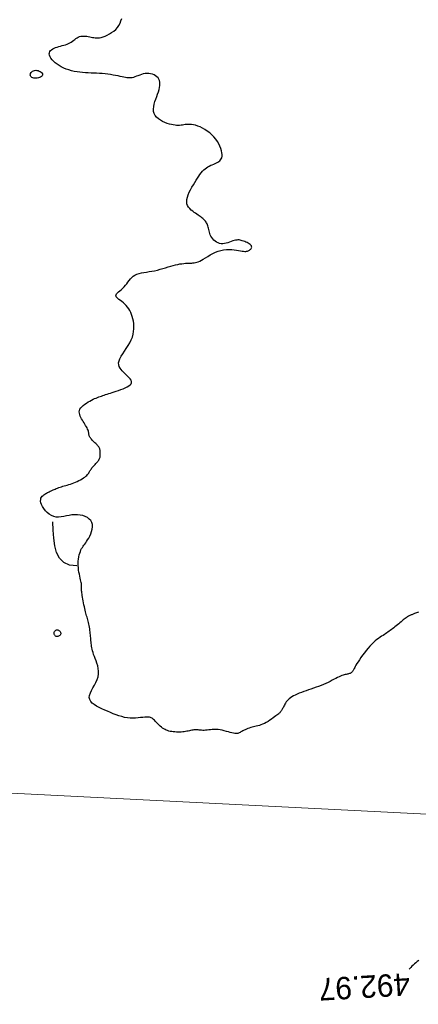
# Model space of a CAD drawing. Header units: millimetres. Extents: x 32690613 to 32693367, y 5343692 to 5344708.
# Tile 525 of 656: x 32692387 to 32692405, y 5344471 to 5344515. Entities that reach past the tile are written whole.
import ezdxf
from ezdxf.enums import TextEntityAlignment as Align

# ---------------------------------------------------------------- set-up
doc = ezdxf.new("R2010")
doc.units = ezdxf.units.MM
doc.header["$LTSCALE"] = 20
doc.layers.get('0').update_dxf_attribs({"lineweight": 18})
doc.layers.get('Defpoints').update_dxf_attribs({"color": 11, "lineweight": 18})
doc.layers.add('02-DGM_HL_492.50', color=92, linetype='Continuous')
doc.layers.add('02-DGM_HL_493.00', color=102, linetype='Continuous')

# ---------------------------------------------------------------- blocks, each defined once
blk = doc.blocks.new('A$C78070446')
blk.add_line((4469505.561, 5343027.116), (4470255.144, 5342959.865))

msp = doc.modelspace()

# ---------------------------------------------------------------- linework, layer by layer
at = {"layer": '02-DGM_HL_492.50', "elevation": 492.5, "flags": 128}
for points in [[(32692405.183, 5344488.866), (32692405.136, 5344488.848), (32692405.091, 5344488.831), (32692405.049, 5344488.815), (32692405.011, 5344488.8), (32692404.975, 5344488.787), (32692404.942, 5344488.775), (32692404.911, 5344488.763), (32692404.881, 5344488.752), (32692404.852, 5344488.741), (32692404.824, 5344488.728), (32692404.794, 5344488.714), (32692404.764, 5344488.699), (32692404.733, 5344488.681), (32692404.7, 5344488.66), (32692404.665, 5344488.637), (32692404.628, 5344488.611), (32692404.589, 5344488.582), (32692404.547, 5344488.551), (32692404.503, 5344488.516), (32692404.456, 5344488.478), (32692404.406, 5344488.437), (32692404.354, 5344488.394), (32692404.3, 5344488.349), (32692404.245, 5344488.303), (32692404.189, 5344488.256), (32692404.133, 5344488.21), (32692404.078, 5344488.166), (32692404.024, 5344488.124), (32692403.972, 5344488.084), (32692403.92, 5344488.046), (32692403.87, 5344488.01), (32692403.819, 5344487.974), (32692403.767, 5344487.939), (32692403.713, 5344487.903), (32692403.657, 5344487.866), (32692403.598, 5344487.828), (32692403.535, 5344487.786), (32692403.468, 5344487.741), (32692403.399, 5344487.692), (32692403.326, 5344487.638), (32692403.251, 5344487.578), (32692403.173, 5344487.51), (32692403.093, 5344487.435), (32692403.012, 5344487.35), (32692402.929, 5344487.256), (32692402.845, 5344487.156), (32692402.764, 5344487.051), (32692402.685, 5344486.945), (32692402.611, 5344486.84), (32692402.542, 5344486.74), (32692402.481, 5344486.647), (32692402.429, 5344486.564), (32692402.387, 5344486.494), (32692402.354, 5344486.434), (32692402.328, 5344486.385), (32692402.308, 5344486.344), (32692402.291, 5344486.31), (32692402.277, 5344486.282), (32692402.264, 5344486.257), (32692402.25, 5344486.235), (32692402.234, 5344486.214), (32692402.216, 5344486.194), (32692402.195, 5344486.175), (32692402.172, 5344486.158), (32692402.147, 5344486.142), (32692402.12, 5344486.128), (32692402.09, 5344486.116), (32692402.058, 5344486.105), (32692402.024, 5344486.096), (32692401.987, 5344486.088), (32692401.948, 5344486.081), (32692401.905, 5344486.072), (32692401.859, 5344486.061), (32692401.809, 5344486.047), (32692401.754, 5344486.028), (32692401.695, 5344486.005), (32692401.631, 5344485.976), (32692401.562, 5344485.941), (32692401.488, 5344485.903), (32692401.409, 5344485.861), (32692401.325, 5344485.816), (32692401.235, 5344485.77), (32692401.141, 5344485.724), (32692401.041, 5344485.678), (32692400.936, 5344485.633), (32692400.827, 5344485.589), (32692400.715, 5344485.546), (32692400.601, 5344485.504), (32692400.486, 5344485.464), (32692400.372, 5344485.424), (32692400.26, 5344485.385), (32692400.15, 5344485.347), (32692400.044, 5344485.31), (32692399.943, 5344485.272), (32692399.846, 5344485.235), (32692399.755, 5344485.198), (32692399.669, 5344485.159), (32692399.59, 5344485.12), (32692399.518, 5344485.079), (32692399.453, 5344485.036), (32692399.396, 5344484.991), (32692399.347, 5344484.944), (32692399.303, 5344484.896), (32692399.266, 5344484.848), (32692399.233, 5344484.801), (32692399.204, 5344484.754), (32692399.18, 5344484.71), (32692399.157, 5344484.667), (32692399.137, 5344484.628), (32692399.119, 5344484.592), (32692399.102, 5344484.558), (32692399.086, 5344484.527), (32692399.071, 5344484.499), (32692399.057, 5344484.473), (32692399.042, 5344484.448), (32692399.028, 5344484.426), (32692399.013, 5344484.405), (32692398.996, 5344484.385), (32692398.976, 5344484.365), (32692398.953, 5344484.343), (32692398.925, 5344484.319), (32692398.89, 5344484.292), (32692398.849, 5344484.26), (32692398.8, 5344484.223), (32692398.741, 5344484.179), (32692398.675, 5344484.131), (32692398.603, 5344484.081), (32692398.526, 5344484.029), (32692398.447, 5344483.978), (32692398.366, 5344483.929), (32692398.286, 5344483.885), (32692398.207, 5344483.847), (32692398.132, 5344483.817), (32692398.06, 5344483.793), (32692397.991, 5344483.774), (32692397.924, 5344483.758), (32692397.859, 5344483.745), (32692397.795, 5344483.732), (32692397.733, 5344483.718), (32692397.671, 5344483.701), (32692397.609, 5344483.681), (32692397.548, 5344483.659), (32692397.489, 5344483.633), (32692397.431, 5344483.607), (32692397.376, 5344483.58), (32692397.325, 5344483.553), (32692397.277, 5344483.527), (32692397.234, 5344483.504), (32692397.195, 5344483.483), (32692397.16, 5344483.465), (32692397.125, 5344483.451), (32692397.09, 5344483.441), (32692397.052, 5344483.435), (32692397.01, 5344483.434), (32692396.96, 5344483.439), (32692396.902, 5344483.449), (32692396.834, 5344483.465), (32692396.757, 5344483.485), (32692396.673, 5344483.508), (32692396.584, 5344483.533), (32692396.491, 5344483.557), (32692396.396, 5344483.579), (32692396.301, 5344483.597), (32692396.208, 5344483.609), (32692396.118, 5344483.616), (32692396.032, 5344483.616), (32692395.949, 5344483.612), (32692395.87, 5344483.606), (32692395.795, 5344483.598), (32692395.723, 5344483.589), (32692395.655, 5344483.583), (32692395.591, 5344483.578), (32692395.53, 5344483.578), (32692395.473, 5344483.58), (32692395.418, 5344483.585), (32692395.366, 5344483.59), (32692395.316, 5344483.596), (32692395.267, 5344483.601), (32692395.22, 5344483.604), (32692395.173, 5344483.604), (32692395.126, 5344483.6), (32692395.079, 5344483.593), (32692395.031, 5344483.584), (32692394.981, 5344483.573), (32692394.93, 5344483.561), (32692394.876, 5344483.548), (32692394.819, 5344483.536), (32692394.759, 5344483.525), (32692394.695, 5344483.516), (32692394.628, 5344483.508), (32692394.558, 5344483.503), (32692394.487, 5344483.5), (32692394.415, 5344483.499), (32692394.344, 5344483.5), (32692394.273, 5344483.504), (32692394.204, 5344483.511), (32692394.137, 5344483.52), (32692394.073, 5344483.533), (32692394.011, 5344483.548), (32692393.951, 5344483.567), (32692393.893, 5344483.59), (32692393.836, 5344483.616), (32692393.781, 5344483.647), (32692393.727, 5344483.682), (32692393.674, 5344483.721), (32692393.622, 5344483.763), (32692393.572, 5344483.808), (32692393.524, 5344483.854), (32692393.478, 5344483.9), (32692393.435, 5344483.945), (32692393.394, 5344483.987), (32692393.357, 5344484.027), (32692393.323, 5344484.062), (32692393.29, 5344484.093), (32692393.257, 5344484.119), (32692393.221, 5344484.14), (32692393.18, 5344484.156), (32692393.133, 5344484.167), (32692393.077, 5344484.172), (32692393.01, 5344484.172), (32692392.931, 5344484.167), (32692392.841, 5344484.158), (32692392.741, 5344484.147), (32692392.633, 5344484.137), (32692392.518, 5344484.129), (32692392.398, 5344484.125), (32692392.275, 5344484.128), (32692392.15, 5344484.139), (32692392.024, 5344484.16), (32692391.897, 5344484.19), (32692391.771, 5344484.228), (32692391.644, 5344484.272), (32692391.517, 5344484.322), (32692391.39, 5344484.375), (32692391.262, 5344484.431), (32692391.135, 5344484.488), (32692391.008, 5344484.546), (32692390.886, 5344484.605), (32692390.771, 5344484.666), (32692390.667, 5344484.731), (32692390.579, 5344484.8), (32692390.51, 5344484.874), (32692390.465, 5344484.956), (32692390.446, 5344485.045), (32692390.457, 5344485.143), (32692390.492, 5344485.249), (32692390.544, 5344485.361), (32692390.608, 5344485.479), (32692390.676, 5344485.601), (32692390.741, 5344485.725), (32692390.798, 5344485.851), (32692390.839, 5344485.978), (32692390.859, 5344486.104), (32692390.86, 5344486.228), (32692390.847, 5344486.349), (32692390.821, 5344486.467), (32692390.787, 5344486.581), (32692390.749, 5344486.69), (32692390.709, 5344486.793), (32692390.672, 5344486.889), (32692390.64, 5344486.978), (32692390.613, 5344487.06), (32692390.591, 5344487.136), (32692390.573, 5344487.208), (32692390.559, 5344487.276), (32692390.547, 5344487.341), (32692390.538, 5344487.405), (32692390.53, 5344487.467), (32692390.524, 5344487.529), (32692390.518, 5344487.592), (32692390.513, 5344487.655), (32692390.508, 5344487.718), (32692390.503, 5344487.783), (32692390.497, 5344487.848), (32692390.49, 5344487.914), (32692390.482, 5344487.982), (32692390.472, 5344488.051), (32692390.461, 5344488.121), (32692390.448, 5344488.192), (32692390.435, 5344488.262), (32692390.421, 5344488.331), (32692390.406, 5344488.399), (32692390.39, 5344488.465), (32692390.374, 5344488.528), (32692390.359, 5344488.589), (32692390.343, 5344488.648), (32692390.326, 5344488.706), (32692390.31, 5344488.764), (32692390.293, 5344488.825), (32692390.277, 5344488.888), (32692390.26, 5344488.956), (32692390.242, 5344489.029), (32692390.224, 5344489.109), (32692390.207, 5344489.193), (32692390.189, 5344489.279), (32692390.173, 5344489.366), (32692390.157, 5344489.452), (32692390.142, 5344489.533), (32692390.129, 5344489.608), (32692390.118, 5344489.675), (32692390.11, 5344489.732), (32692390.103, 5344489.78), (32692390.098, 5344489.821), (32692390.095, 5344489.855), (32692390.093, 5344489.885), (32692390.092, 5344489.911), (32692390.092, 5344489.935), (32692390.093, 5344489.957), (32692390.094, 5344489.981), (32692390.096, 5344490.006), (32692390.096, 5344490.034), (32692390.096, 5344490.065), (32692390.094, 5344490.102), (32692390.089, 5344490.144), (32692390.081, 5344490.194), (32692390.07, 5344490.251), (32692390.056, 5344490.318), (32692390.038, 5344490.392), (32692390.02, 5344490.474), (32692390.001, 5344490.561), (32692389.983, 5344490.653), (32692389.967, 5344490.749), (32692389.956, 5344490.847), (32692389.949, 5344490.947), (32692389.948, 5344491.047), (32692389.953, 5344491.146), (32692389.963, 5344491.243), (32692389.977, 5344491.336), (32692389.996, 5344491.425), (32692390.018, 5344491.508), (32692390.044, 5344491.584), (32692390.071, 5344491.652), (32692390.101, 5344491.712), (32692390.133, 5344491.765), (32692390.167, 5344491.814), (32692390.203, 5344491.862), (32692390.241, 5344491.911), (32692390.282, 5344491.965), (32692390.325, 5344492.027), (32692390.371, 5344492.098), (32692390.419, 5344492.18), (32692390.466, 5344492.273), (32692390.509, 5344492.373), (32692390.546, 5344492.476), (32692390.572, 5344492.581), (32692390.585, 5344492.685), (32692390.581, 5344492.785), (32692390.557, 5344492.877), (32692390.511, 5344492.96), (32692390.446, 5344493.033), (32692390.363, 5344493.095), (32692390.265, 5344493.146), (32692390.157, 5344493.185), (32692390.04, 5344493.212), (32692389.918, 5344493.227), (32692389.793, 5344493.228), (32692389.668, 5344493.218), (32692389.545, 5344493.198), (32692389.423, 5344493.174), (32692389.303, 5344493.15), (32692389.185, 5344493.13), (32692389.07, 5344493.12), (32692388.959, 5344493.123), (32692388.851, 5344493.144), (32692388.748, 5344493.186), (32692388.651, 5344493.247), (32692388.561, 5344493.321), (32692388.48, 5344493.406), (32692388.41, 5344493.497), (32692388.352, 5344493.59), (32692388.308, 5344493.681), (32692388.279, 5344493.765), (32692388.266, 5344493.839), (32692388.267, 5344493.904), (32692388.281, 5344493.961), (32692388.305, 5344494.01), (32692388.336, 5344494.052), (32692388.373, 5344494.088), (32692388.413, 5344494.12), (32692388.454, 5344494.148), (32692388.494, 5344494.174), (32692388.534, 5344494.197), (32692388.572, 5344494.218), (32692388.611, 5344494.238), (32692388.65, 5344494.257), (32692388.69, 5344494.275), (32692388.731, 5344494.294), (32692388.774, 5344494.313), (32692388.819, 5344494.333), (32692388.866, 5344494.354), (32692388.915, 5344494.375), (32692388.967, 5344494.397), (32692389.021, 5344494.418), (32692389.077, 5344494.439), (32692389.135, 5344494.459), (32692389.196, 5344494.479), (32692389.259, 5344494.498), (32692389.324, 5344494.516), (32692389.391, 5344494.534), (32692389.46, 5344494.553), (32692389.531, 5344494.573), (32692389.604, 5344494.596), (32692389.678, 5344494.621), (32692389.753, 5344494.649), (32692389.83, 5344494.68), (32692389.907, 5344494.715), (32692389.982, 5344494.752), (32692390.055, 5344494.791), (32692390.124, 5344494.831), (32692390.188, 5344494.871), (32692390.246, 5344494.911), (32692390.296, 5344494.95), (32692390.337, 5344494.987), (32692390.37, 5344495.023), (32692390.398, 5344495.058), (32692390.42, 5344495.092), (32692390.44, 5344495.125), (32692390.457, 5344495.157), (32692390.475, 5344495.19), (32692390.493, 5344495.222), (32692390.514, 5344495.254), (32692390.537, 5344495.286), (32692390.562, 5344495.318), (32692390.589, 5344495.35), (32692390.617, 5344495.383), (32692390.646, 5344495.415), (32692390.676, 5344495.448), (32692390.706, 5344495.48), (32692390.736, 5344495.512), (32692390.765, 5344495.545), (32692390.794, 5344495.577), (32692390.821, 5344495.61), (32692390.846, 5344495.642), (32692390.868, 5344495.674), (32692390.888, 5344495.706), (32692390.904, 5344495.738), (32692390.917, 5344495.77), (32692390.926, 5344495.801), (32692390.932, 5344495.833), (32692390.936, 5344495.864), (32692390.937, 5344495.896), (32692390.938, 5344495.927), (32692390.937, 5344495.958), (32692390.936, 5344495.989), (32692390.935, 5344496.021), (32692390.933, 5344496.052), (32692390.93, 5344496.083), (32692390.926, 5344496.114), (32692390.92, 5344496.145), (32692390.911, 5344496.176), (32692390.9, 5344496.207), (32692390.885, 5344496.238), (32692390.866, 5344496.268), (32692390.844, 5344496.299), (32692390.819, 5344496.329), (32692390.791, 5344496.359), (32692390.762, 5344496.389), (32692390.731, 5344496.419), (32692390.699, 5344496.449), (32692390.667, 5344496.479), (32692390.634, 5344496.509), (32692390.603, 5344496.539), (32692390.572, 5344496.569), (32692390.543, 5344496.6), (32692390.517, 5344496.63), (32692390.493, 5344496.66), (32692390.473, 5344496.691), (32692390.457, 5344496.721), (32692390.445, 5344496.752), (32692390.437, 5344496.784), (32692390.431, 5344496.816), (32692390.426, 5344496.85), (32692390.42, 5344496.886), (32692390.413, 5344496.925), (32692390.402, 5344496.966), (32692390.387, 5344497.01), (32692390.367, 5344497.058), (32692390.342, 5344497.11), (32692390.313, 5344497.164), (32692390.281, 5344497.22), (32692390.247, 5344497.278), (32692390.21, 5344497.338), (32692390.173, 5344497.398), (32692390.136, 5344497.459), (32692390.1, 5344497.52), (32692390.067, 5344497.581), (32692390.038, 5344497.642), (32692390.015, 5344497.703), (32692390.001, 5344497.764), (32692389.997, 5344497.824), (32692390.004, 5344497.884), (32692390.026, 5344497.943), (32692390.062, 5344498.002), (32692390.112, 5344498.06), (32692390.172, 5344498.116), (32692390.24, 5344498.17), (32692390.313, 5344498.222), (32692390.39, 5344498.27), (32692390.467, 5344498.314), (32692390.542, 5344498.354), (32692390.614, 5344498.389), (32692390.681, 5344498.42), (32692390.745, 5344498.448), (32692390.807, 5344498.473), (32692390.868, 5344498.495), (32692390.928, 5344498.516), (32692390.988, 5344498.536), (32692391.049, 5344498.557), (32692391.112, 5344498.577), (32692391.177, 5344498.599), (32692391.245, 5344498.621), (32692391.316, 5344498.644), (32692391.392, 5344498.669), (32692391.473, 5344498.696), (32692391.56, 5344498.724), (32692391.653, 5344498.755), (32692391.751, 5344498.788), (32692391.853, 5344498.823), (32692391.955, 5344498.86), (32692392.051, 5344498.899), (32692392.14, 5344498.941), (32692392.216, 5344498.986), (32692392.276, 5344499.032), (32692392.316, 5344499.081), (32692392.334, 5344499.133), (32692392.332, 5344499.186), (32692392.312, 5344499.242), (32692392.277, 5344499.299), (32692392.23, 5344499.357), (32692392.174, 5344499.416), (32692392.113, 5344499.476), (32692392.048, 5344499.536), (32692391.984, 5344499.596), (32692391.922, 5344499.657), (32692391.867, 5344499.72), (32692391.82, 5344499.787), (32692391.784, 5344499.858), (32692391.763, 5344499.935), (32692391.759, 5344500.018), (32692391.776, 5344500.109), (32692391.814, 5344500.208), (32692391.871, 5344500.314), (32692391.941, 5344500.427), (32692392.019, 5344500.546), (32692392.102, 5344500.668), (32692392.183, 5344500.793), (32692392.258, 5344500.92), (32692392.323, 5344501.047), (32692392.373, 5344501.174), (32692392.409, 5344501.3), (32692392.431, 5344501.424), (32692392.442, 5344501.545), (32692392.443, 5344501.664), (32692392.435, 5344501.779), (32692392.419, 5344501.89), (32692392.397, 5344501.995), (32692392.37, 5344502.096), (32692392.337, 5344502.191), (32692392.3, 5344502.281), (32692392.258, 5344502.365), (32692392.21, 5344502.444), (32692392.158, 5344502.518), (32692392.1, 5344502.586), (32692392.038, 5344502.649), (32692391.971, 5344502.706), (32692391.902, 5344502.759), (32692391.835, 5344502.808), (32692391.773, 5344502.854), (32692391.718, 5344502.897), (32692391.675, 5344502.939), (32692391.646, 5344502.981), (32692391.634, 5344503.022), (32692391.642, 5344503.064), (32692391.668, 5344503.108), (32692391.708, 5344503.153), (32692391.759, 5344503.201), (32692391.818, 5344503.251), (32692391.881, 5344503.305), (32692391.945, 5344503.363), (32692392.008, 5344503.426), (32692392.065, 5344503.493), (32692392.119, 5344503.563), (32692392.172, 5344503.635), (32692392.226, 5344503.705), (32692392.282, 5344503.774), (32692392.343, 5344503.838), (32692392.411, 5344503.895), (32692392.488, 5344503.945), (32692392.575, 5344503.985), (32692392.671, 5344504.017), (32692392.775, 5344504.043), (32692392.886, 5344504.065), (32692393.002, 5344504.084), (32692393.123, 5344504.103), (32692393.245, 5344504.123), (32692393.369, 5344504.146), (32692393.493, 5344504.174), (32692393.616, 5344504.206), (32692393.738, 5344504.241), (32692393.858, 5344504.276), (32692393.975, 5344504.312), (32692394.089, 5344504.346), (32692394.199, 5344504.378), (32692394.304, 5344504.405), (32692394.405, 5344504.427), (32692394.501, 5344504.445), (32692394.592, 5344504.458), (32692394.677, 5344504.468), (32692394.758, 5344504.475), (32692394.833, 5344504.48), (32692394.903, 5344504.484), (32692394.968, 5344504.487), (32692395.029, 5344504.489), (32692395.085, 5344504.493), (32692395.141, 5344504.499), (32692395.197, 5344504.509), (32692395.255, 5344504.525), (32692395.318, 5344504.547), (32692395.387, 5344504.577), (32692395.464, 5344504.617), (32692395.55, 5344504.667), (32692395.645, 5344504.724), (32692395.748, 5344504.786), (32692395.858, 5344504.85), (32692395.972, 5344504.911), (32692396.091, 5344504.968), (32692396.213, 5344505.017), (32692396.336, 5344505.054), (32692396.46, 5344505.078), (32692396.583, 5344505.09), (32692396.703, 5344505.093), (32692396.82, 5344505.087), (32692396.93, 5344505.076), (32692397.034, 5344505.062), (32692397.128, 5344505.047), (32692397.213, 5344505.033), (32692397.286, 5344505.022), (32692397.348, 5344505.015), (32692397.402, 5344505.011), (32692397.448, 5344505.011), (32692397.488, 5344505.014), (32692397.524, 5344505.022), (32692397.556, 5344505.033), (32692397.587, 5344505.048), (32692397.618, 5344505.066), (32692397.646, 5344505.088), (32692397.672, 5344505.113), (32692397.693, 5344505.14), (32692397.708, 5344505.169), (32692397.716, 5344505.199), (32692397.715, 5344505.23), (32692397.704, 5344505.261), (32692397.682, 5344505.291), (32692397.649, 5344505.321), (32692397.609, 5344505.349), (32692397.562, 5344505.377), (32692397.511, 5344505.403), (32692397.457, 5344505.427), (32692397.402, 5344505.449), (32692397.349, 5344505.469), (32692397.297, 5344505.487), (32692397.247, 5344505.501), (32692397.198, 5344505.512), (32692397.149, 5344505.519), (32692397.098, 5344505.521), (32692397.046, 5344505.518), (32692396.99, 5344505.509), (32692396.931, 5344505.495), (32692396.866, 5344505.474), (32692396.798, 5344505.448), (32692396.727, 5344505.421), (32692396.653, 5344505.395), (32692396.578, 5344505.372), (32692396.502, 5344505.355), (32692396.427, 5344505.345), (32692396.353, 5344505.347), (32692396.28, 5344505.361), (32692396.211, 5344505.386), (32692396.145, 5344505.421), (32692396.084, 5344505.465), (32692396.027, 5344505.515), (32692395.976, 5344505.571), (32692395.932, 5344505.63), (32692395.894, 5344505.69), (32692395.864, 5344505.752), (32692395.841, 5344505.813), (32692395.822, 5344505.873), (32692395.807, 5344505.933), (32692395.795, 5344505.99), (32692395.783, 5344506.046), (32692395.771, 5344506.099), (32692395.757, 5344506.15), (32692395.74, 5344506.197), (32692395.721, 5344506.24), (32692395.698, 5344506.281), (32692395.673, 5344506.319), (32692395.646, 5344506.355), (32692395.617, 5344506.389), (32692395.587, 5344506.421), (32692395.555, 5344506.452), (32692395.522, 5344506.481), (32692395.487, 5344506.51), (32692395.45, 5344506.539), (32692395.41, 5344506.569), (32692395.366, 5344506.601), (32692395.318, 5344506.635), (32692395.265, 5344506.672), (32692395.207, 5344506.712), (32692395.143, 5344506.756), (32692395.077, 5344506.806), (32692395.011, 5344506.86), (32692394.949, 5344506.921), (32692394.894, 5344506.988), (32692394.849, 5344507.062), (32692394.819, 5344507.143), (32692394.806, 5344507.232), (32692394.812, 5344507.33), (32692394.835, 5344507.434), (32692394.873, 5344507.544), (32692394.922, 5344507.656), (32692394.98, 5344507.769), (32692395.043, 5344507.882), (32692395.108, 5344507.992), (32692395.172, 5344508.097), (32692395.233, 5344508.197), (32692395.291, 5344508.289), (32692395.347, 5344508.376), (32692395.401, 5344508.456), (32692395.456, 5344508.529), (32692395.511, 5344508.595), (32692395.567, 5344508.654), (32692395.626, 5344508.707), (32692395.689, 5344508.753), (32692395.753, 5344508.793), (32692395.819, 5344508.829), (32692395.886, 5344508.86), (32692395.952, 5344508.889), (32692396.017, 5344508.916), (32692396.079, 5344508.942), (32692396.139, 5344508.969), (32692396.194, 5344508.997), (32692396.244, 5344509.028), (32692396.288, 5344509.063), (32692396.325, 5344509.103), (32692396.355, 5344509.149), (32692396.377, 5344509.202), (32692396.389, 5344509.265), (32692396.391, 5344509.338), (32692396.383, 5344509.421), (32692396.364, 5344509.513), (32692396.334, 5344509.613), (32692396.293, 5344509.716), (32692396.242, 5344509.822), (32692396.18, 5344509.929), (32692396.109, 5344510.033), (32692396.027, 5344510.132), (32692395.935, 5344510.226), (32692395.835, 5344510.312), (32692395.73, 5344510.39), (32692395.621, 5344510.46), (32692395.512, 5344510.522), (32692395.403, 5344510.575), (32692395.299, 5344510.618), (32692395.2, 5344510.65), (32692395.109, 5344510.673), (32692395.025, 5344510.686), (32692394.948, 5344510.692), (32692394.875, 5344510.692), (32692394.807, 5344510.687), (32692394.742, 5344510.679), (32692394.678, 5344510.67), (32692394.616, 5344510.661), (32692394.554, 5344510.653), (32692394.49, 5344510.648), (32692394.425, 5344510.645), (32692394.356, 5344510.647), (32692394.283, 5344510.652), (32692394.205, 5344510.664), (32692394.122, 5344510.681), (32692394.03, 5344510.705), (32692393.932, 5344510.736), (32692393.83, 5344510.775), (32692393.727, 5344510.822), (32692393.628, 5344510.877), (32692393.536, 5344510.94), (32692393.456, 5344511.011), (32692393.391, 5344511.09), (32692393.345, 5344511.178), (32692393.321, 5344511.275), (32692393.317, 5344511.378), (32692393.328, 5344511.487), (32692393.353, 5344511.599), (32692393.386, 5344511.713), (32692393.425, 5344511.827), (32692393.466, 5344511.938), (32692393.505, 5344512.046), (32692393.54, 5344512.149), (32692393.569, 5344512.247), (32692393.591, 5344512.339), (32692393.605, 5344512.426), (32692393.61, 5344512.507), (32692393.606, 5344512.582), (32692393.59, 5344512.652), (32692393.563, 5344512.716), (32692393.523, 5344512.774), (32692393.472, 5344512.826), (32692393.412, 5344512.871), (32692393.343, 5344512.909), (32692393.269, 5344512.938), (32692393.19, 5344512.959), (32692393.108, 5344512.971), (32692393.025, 5344512.973), (32692392.942, 5344512.965), (32692392.86, 5344512.948), (32692392.779, 5344512.926), (32692392.701, 5344512.899), (32692392.625, 5344512.871), (32692392.553, 5344512.843), (32692392.484, 5344512.817), (32692392.42, 5344512.796), (32692392.36, 5344512.781), (32692392.303, 5344512.773), (32692392.248, 5344512.77), (32692392.191, 5344512.772), (32692392.132, 5344512.778), (32692392.068, 5344512.788), (32692391.998, 5344512.802), (32692391.919, 5344512.818), (32692391.829, 5344512.837), (32692391.731, 5344512.857), (32692391.625, 5344512.878), (32692391.512, 5344512.898), (32692391.395, 5344512.918), (32692391.273, 5344512.936), (32692391.149, 5344512.952), (32692391.023, 5344512.964), (32692390.898, 5344512.973), (32692390.773, 5344512.979), (32692390.647, 5344512.984), (32692390.522, 5344512.988), (32692390.397, 5344512.993), (32692390.271, 5344512.999), (32692390.146, 5344513.009), (32692390.02, 5344513.022), (32692389.895, 5344513.041), (32692389.77, 5344513.065), (32692389.647, 5344513.094), (32692389.526, 5344513.128), (32692389.409, 5344513.168), (32692389.297, 5344513.213), (32692389.191, 5344513.263), (32692389.091, 5344513.319), (32692388.999, 5344513.381), (32692388.916, 5344513.446), (32692388.842, 5344513.514), (32692388.779, 5344513.584), (32692388.727, 5344513.653), (32692388.689, 5344513.72), (32692388.664, 5344513.785), (32692388.654, 5344513.844), (32692388.659, 5344513.899), (32692388.679, 5344513.948), (32692388.711, 5344513.992), (32692388.754, 5344514.031), (32692388.807, 5344514.066), (32692388.867, 5344514.097), (32692388.933, 5344514.125), (32692389.003, 5344514.15), (32692389.076, 5344514.173), (32692389.151, 5344514.194), (32692389.227, 5344514.214), (32692389.302, 5344514.235), (32692389.376, 5344514.257), (32692389.448, 5344514.281), (32692389.516, 5344514.308), (32692389.58, 5344514.339), (32692389.638, 5344514.375), (32692389.693, 5344514.414), (32692389.745, 5344514.455), (32692389.795, 5344514.496), (32692389.844, 5344514.535), (32692389.894, 5344514.57), (32692389.947, 5344514.6), (32692390.002, 5344514.623), (32692390.062, 5344514.637), (32692390.125, 5344514.645), (32692390.191, 5344514.646), (32692390.259, 5344514.641), (32692390.327, 5344514.633), (32692390.395, 5344514.622), (32692390.461, 5344514.609), (32692390.526, 5344514.596), (32692390.588, 5344514.583), (32692390.648, 5344514.572), (32692390.708, 5344514.564), (32692390.769, 5344514.561), (32692390.833, 5344514.562), (32692390.902, 5344514.57), (32692390.977, 5344514.585), (32692391.059, 5344514.608), (32692391.15, 5344514.642), (32692391.246, 5344514.684), (32692391.345, 5344514.736), (32692391.444, 5344514.796), (32692391.539, 5344514.865), (32692391.628, 5344514.943), (32692391.707, 5344515.028), (32692391.773, 5344515.12), (32692391.825, 5344515.219), (32692391.864, 5344515.323), (32692391.894, 5344515.43)], [(32692389.882, 5344490.944), (32692389.551, 5344490.976), (32692389.298, 5344491.094), (32692389.112, 5344491.284), (32692388.983, 5344491.535), (32692388.899, 5344491.834), (32692388.849, 5344492.171), (32692388.821, 5344492.531), (32692388.805, 5344492.904)]]:
    msp.add_lwpolyline(points, dxfattribs=at)
for points in [[(32692387.801, 5344512.902), (32692387.805, 5344512.936), (32692387.818, 5344512.972), (32692387.84, 5344513.006), (32692387.869, 5344513.038), (32692387.905, 5344513.066), (32692387.946, 5344513.089), (32692387.993, 5344513.105), (32692388.043, 5344513.112), (32692388.096, 5344513.109), (32692388.15, 5344513.097), (32692388.202, 5344513.078), (32692388.25, 5344513.053), (32692388.292, 5344513.024), (32692388.325, 5344512.991), (32692388.347, 5344512.958), (32692388.356, 5344512.924), (32692388.35, 5344512.891), (32692388.33, 5344512.861), (32692388.3, 5344512.833), (32692388.26, 5344512.809), (32692388.214, 5344512.788), (32692388.163, 5344512.772), (32692388.11, 5344512.762), (32692388.057, 5344512.756), (32692388.006, 5344512.758), (32692387.959, 5344512.764), (32692387.916, 5344512.777), (32692387.878, 5344512.794), (32692387.847, 5344512.816), (32692387.823, 5344512.841), (32692387.807, 5344512.87)], [(32692389.014, 5344487.775), (32692388.986, 5344487.777), (32692388.959, 5344487.784), (32692388.935, 5344487.797), (32692388.913, 5344487.814), (32692388.895, 5344487.834), (32692388.88, 5344487.857), (32692388.871, 5344487.883), (32692388.866, 5344487.911), (32692388.868, 5344487.939), (32692388.876, 5344487.968), (32692388.888, 5344487.995), (32692388.905, 5344488.02), (32692388.925, 5344488.041), (32692388.949, 5344488.058), (32692388.974, 5344488.07), (32692389.002, 5344488.075), (32692389.03, 5344488.072), (32692389.059, 5344488.063), (32692389.086, 5344488.047), (32692389.111, 5344488.028), (32692389.133, 5344488.004), (32692389.15, 5344487.978), (32692389.161, 5344487.951), (32692389.166, 5344487.922), (32692389.164, 5344487.895), (32692389.154, 5344487.868), (32692389.139, 5344487.844), (32692389.119, 5344487.822), (32692389.096, 5344487.803), (32692389.069, 5344487.789), (32692389.042, 5344487.779)]]:
    msp.add_lwpolyline(points, close=True, dxfattribs=at)
at = {"layer": '02-DGM_HL_493.00', "elevation": 493, "flags": 128}
msp.add_lwpolyline([(32692405.197, 5344473.275), (32692405.131, 5344473.228), (32692405.066, 5344473.179), (32692405.004, 5344473.127), (32692404.945, 5344473.073), (32692404.89, 5344473.019), (32692404.838, 5344472.964), (32692404.789, 5344472.909), (32692404.767, 5344472.885)], dxfattribs=at)

# ---------------------------------------------------------------- block references
at = {"layer": 'Defpoints', "rotation": 2.237485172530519}
msp.add_blockref('A$C78070446', (28434719.524, -168960.664), dxfattribs=at)

# ---------------------------------------------------------------- texts
at = {"layer": '02-DGM_HL_493.00'}
msp.add_text('492.97', height=1, rotation=183.4272, dxfattribs=at).set_placement((32692402.763, 5344472.1, 493), align=Align.MIDDLE)

doc.saveas('drawing.dxf')
